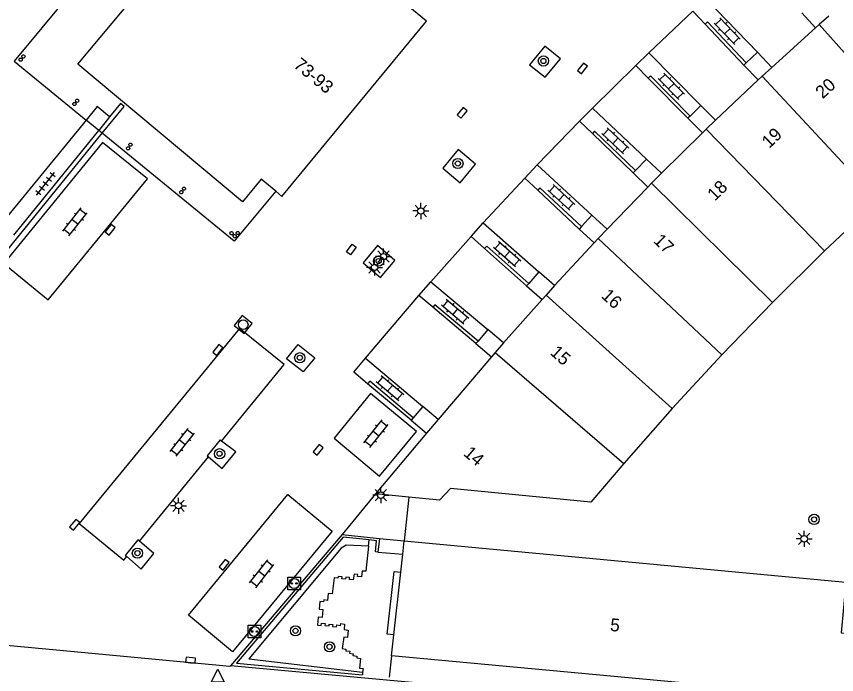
# Model space of a CAD drawing. Extents: x 132998 to 136004, y 396998 to 398512.
# Drawn here: x 133319.4 to 133383.3, y 397524.1 to 397575.4 of the extents above; entities that cross this region are included whole.
import ezdxf

# ---------------------------------------------------------------- set-up
doc = ezdxf.new("R2010")
doc.units = 0
for name, color, linetype in [('gg-afsc-muur', 7, 'Continuous'), ('gg-anno-huisnummerreeks BGT', 7, 'Continuous'), ('gg-bbg-bordes', 7, 'Continuous'), ('gg-bbg-gedigitaliseerde bebouwing', 7, 'Continuous'), ('gg-bbg-hoofdgebouw', 7, 'Continuous'), ('gg-bbg-onder overbouw', 7, 'Continuous'), ('gg-bbg-pand overbouw', 7, 'Continuous'), ('gg-bbg-pilaar onder overbouw', 7, 'Continuous'), ('gg-bbg-tussenscheiding', 7, 'Continuous'), ('gg-knt-trap', 7, 'Continuous'), ('gg-knt-verharding', 7, 'Continuous'), ('gg-knt-verharding nz', 7, 'Continuous'), ('gt-grn-groengrens', 7, 'Continuous'), ('gt-grn-vlakafsluiter', 7, 'Continuous'), ('gt-grn-weggrens', 7, 'Continuous'), ('gt-symb-boom', 7, 'Continuous'), ('gt-symb-klinker verharding', 7, 'Continuous'), ('gt-symb-kolk', 7, 'Continuous'), ('gt-symb-kolk center center', 7, 'Continuous'), ('gt-symb-laadpunt elektrisch vervoer', 7, 'Continuous'), ('gt-symb-lichtmast', 7, 'Continuous'), ('gt-symb-rioolschacht', 7, 'Continuous'), ('gt-symb-tegel verharding', 7, 'Continuous'), ('gt-symb-waterafsluiter', 7, 'Continuous')]:
    doc.layers.add(name, color=color, linetype=linetype)

# ---------------------------------------------------------------- blocks, each defined once
blk = doc.blocks.new('gt0-KL1')
at = {"layer": 'gt-symb-klinker verharding'}
for p, q in [((-1.15, 0.3), (1.15, 0.3)), ((-1, -0.3), (-1, 0.3)), ((-0.5, 0.3), (-0.5, 0.45)), ((0, -0.3), (0, 0.3)), ((0.5, 0.3), (0.5, 0.45)), ((1, -0.3), (1, 0.3)), ((-1.15, -0.3), (1.15, -0.3)), ((-0.5, -0.45), (-0.5, -0.3)), ((0.5, -0.45), (0.5, -0.3))]:
    blk.add_line(p, q, dxfattribs=at)
blk = doc.blocks.new('gt0-BOOM')
at = {"layer": 'gt-symb-boom'}
for radius in [0.4, 0.2]:
    blk.add_circle((0, 0), radius, dxfattribs=at)
blk = doc.blocks.new('gt0-KOLK')
at = {"layer": 'gt-symb-kolk'}
blk.add_lwpolyline([(0, 0), (0.375, 0), (0.375, 0.4), (-0.375, 0.4), (-0.375, 0), (0, 0)], dxfattribs=at)
blk = doc.blocks.new('gt0-LMAST')
at = {"layer": 'gt-symb-lichtmast'}
for p, q in [((-0.182, 0.173), (-0.447, 0.438)), ((-0.005, 0.246), (-0.005, 0.621)), ((0.172, 0.173), (0.437, 0.438)), ((-0.255, -0.004), (-0.63, -0.004)), ((-0.182, -0.181), (-0.447, -0.446)), ((-0.005, -0.254), (-0.005, -0.629)), ((0.437, -0.446), (0.172, -0.181)), ((0.245, -0.004), (0.62, -0.004))]:
    blk.add_line(p, q, dxfattribs=at)
blk.add_circle((-0.005, -0.004), 0.25, dxfattribs=at)
blk = doc.blocks.new('gt0-TEG1')
at = {"layer": 'gt-symb-tegel verharding'}
for p, q in [((-1.125, 0), (1.125, 0)), ((-0.9, -0.25), (-0.9, 0.25)), ((-0.45, -0.25), (-0.45, 0.25)), ((0, -0.25), (0, 0.25)), ((0.45, -0.25), (0.45, 0.25)), ((0.9, -0.25), (0.9, 0.25))]:
    blk.add_line(p, q, dxfattribs=at)
blk = doc.blocks.new('gt0-WAFSL')
at = {"layer": 'gt-symb-waterafsluiter'}
for p, q in [((-0.5, -0.333), (0, 0.667)), ((0, 0.667), (0.5, -0.333)), ((0.5, -0.333), (-0.5, -0.333))]:
    blk.add_line(p, q, dxfattribs=at)
blk = doc.blocks.new('gt0-KOLKCC')
at = {"layer": 'gt-symb-kolk center center'}
blk.add_lwpolyline([(-0.375, 0.2), (0.375, 0.2), (0.375, -0.2), (-0.375, -0.2)], close=True, dxfattribs=at)
blk = doc.blocks.new('gt0-RS')
at = {"layer": 'gt-symb-rioolschacht'}
blk.add_lwpolyline([(-0.5, -0.5), (0.5, -0.5), (0.5, 0.5), (-0.5, 0.5)], close=True, dxfattribs=at)
blk.add_circle((0, 0), 0.375, dxfattribs=at)
blk = doc.blocks.new('gt0-LEV')
at = {"layer": 'gt-symb-laadpunt elektrisch vervoer'}
blk.add_lwpolyline([(-0.486, 0.501), (0.486, 0.501), (0.486, -0.499), (-0.486, -0.499)], close=True, dxfattribs=at)
for centre, radius in [((0, 0), 0.393), ((-0.186, 0), 0.0566), ((0.186, 0), 0.0566)]:
    blk.add_circle(centre, radius, dxfattribs=at)

msp = doc.modelspace()

# ---------------------------------------------------------------- linework, layer by layer
at = {"layer": 'gg-afsc-muur'}
for p, q in [((133376.113, 397571.637), (133373.094, 397574.83)), ((133371.753, 397567.483), (133368.651, 397570.613)), ((133326.69, 397567.598), (133325.834, 397566.543)), ((133319.213, 397558.38), (133325.834, 397566.543)), ((133367.479, 397563.229), (133364.305, 397566.29)), ((133363.279, 397558.853), (133360.051, 397561.869)), ((133359.176, 397554.43), (133355.902, 397557.342)), ((133355.235, 397549.916), (133351.864, 397552.756)), ((133350.172, 397543.948), (133346.793, 397546.796)), ((133344.796, 397535.027), (133336.104, 397524.793)), ((133344.796, 397535.027), (133347.708, 397534.737)), ((133347.708, 397534.737), (133347.594, 397533.673)), ((133360.223, 397522.598), (133336.104, 397524.793)), ((133336.569, 397525.015), (133346.38, 397524.102))]:
    msp.add_line(p, q, dxfattribs=at)
for points in [[(133376.297, 397571.811), (133373.276, 397575.002), (133373.094, 397574.83)], [(133371.931, 397567.659), (133368.829, 397570.789), (133368.651, 397570.613)], [(133326.116, 397566.313), (133327.824, 397568.411), (133327.534, 397568.639), (133326.69, 397567.598)], [(133317.796, 397556.633), (133317.478, 397556.241), (133317.736, 397556.023), (133326.116, 397566.313)], [(133367.652, 397563.408), (133364.479, 397566.47), (133364.305, 397566.29)], [(133363.453, 397559.04), (133360.222, 397562.052), (133360.051, 397561.869)], [(133359.342, 397554.617), (133356.072, 397557.527), (133355.902, 397557.342)], [(133355.395, 397550.106), (133352.026, 397552.948), (133351.864, 397552.756)], [(133350.332, 397544.138), (133346.954, 397546.987), (133346.793, 397546.796)], [(133346.923, 397534.612), (133344.879, 397534.82), (133336.569, 397525.015)], [(133347.594, 397533.673), (133347.395, 397533.695), (133347.491, 397534.554), (133346.923, 397534.612)]]:
    msp.add_lwpolyline(points, dxfattribs=at)
at = {"layer": 'gg-bbg-bordes'}
for p, q in [((133380.616, 397575.705), (133381.694, 397574.534)), ((133377.167, 397572.634), (133376.297, 397571.811)), ((133378.291, 397571.452), (133377.167, 397572.634)), ((133376.297, 397571.811), (133376.113, 397571.637)), ((133376.113, 397571.637), (133377.216, 397570.47)), ((133372.758, 397568.479), (133371.931, 397567.659)), ((133373.897, 397567.328), (133372.758, 397568.479)), ((133371.931, 397567.659), (133371.753, 397567.483)), ((133371.753, 397567.483), (133372.875, 397566.352)), ((133368.517, 397564.308), (133367.652, 397563.408)), ((133369.696, 397563.197), (133368.517, 397564.308)), ((133367.652, 397563.408), (133367.479, 397563.229)), ((133367.479, 397563.229), (133368.624, 397562.125)), ((133364.273, 397559.919), (133363.453, 397559.04)), ((133365.445, 397558.831), (133364.273, 397559.919)), ((133363.453, 397559.04), (133363.279, 397558.853)), ((133363.279, 397558.853), (133364.439, 397557.777)), ((133360.142, 397555.516), (133359.342, 397554.617)), ((133361.361, 397554.436), (133360.142, 397555.516)), ((133359.342, 397554.617), (133359.176, 397554.43)), ((133359.176, 397554.43), (133360.385, 397553.355)), ((133356.154, 397551.007), (133355.395, 397550.106)), ((133357.38, 397549.974), (133356.154, 397551.007)), ((133355.395, 397550.106), (133355.235, 397549.916)), ((133355.235, 397549.916), (133356.453, 397548.89)), ((133351.08, 397545.024), (133350.332, 397544.138)), ((133352.292, 397544.001), (133351.08, 397545.024)), ((133350.332, 397544.138), (133350.172, 397543.948)), ((133350.172, 397543.948), (133351.381, 397542.929))]:
    msp.add_line(p, q, dxfattribs=at)
at = {"layer": 'gg-bbg-gedigitaliseerde bebouwing'}
for p, q in [((133386.526, 397561.068), (133382.394, 397557.146)), ((133382.394, 397557.146), (133378.337, 397553.136)), ((133378.337, 397553.136), (133374.385, 397549.033)), ((133374.385, 397549.033), (133370.519, 397544.85)), ((133370.519, 397544.85), (133366.75, 397540.574)), ((133350.014, 397537.95), (133347.415, 397538.211))]:
    msp.add_line(p, q, dxfattribs=at)
msp.add_lwpolyline([(133366.75, 397540.574), (133364.186, 397537.567), (133353.24, 397538.619), (133352.39, 397537.712), (133350.014, 397537.95)], dxfattribs=at)
at = {"layer": 'gg-bbg-hoofdgebouw'}
for p, q in [((133382.734, 397575.444), (133381.988, 397574.791)), ((133381.694, 397574.534), (133378.291, 397571.452)), ((133381.988, 397574.791), (133381.694, 397574.534)), ((133378.291, 397571.452), (133377.539, 397570.765)), ((133377.539, 397570.765), (133377.216, 397570.47)), ((133377.216, 397570.47), (133373.897, 397567.328)), ((133373.897, 397567.328), (133373.18, 397566.644)), ((133372.875, 397566.352), (133369.696, 397563.197)), ((133373.18, 397566.644), (133372.875, 397566.352)), ((133369.696, 397563.197), (133368.919, 397562.42)), ((133368.919, 397562.42), (133368.624, 397562.125)), ((133368.624, 397562.125), (133365.445, 397558.831)), ((133365.445, 397558.831), (133364.757, 397558.11)), ((133364.439, 397557.777), (133361.361, 397554.436)), ((133364.757, 397558.11), (133364.439, 397557.777)), ((133361.361, 397554.436), (133360.699, 397553.703)), ((133360.385, 397553.355), (133357.38, 397549.974)), ((133360.699, 397553.703), (133360.385, 397553.355)), ((133357.38, 397549.974), (133356.731, 397549.215)), ((133356.453, 397548.89), (133352.292, 397544.001)), ((133356.731, 397549.215), (133356.453, 397548.89)), ((133352.292, 397544.001), (133351.381, 397542.929)), ((133351.381, 397542.929), (133347.415, 397538.211)), ((133349.528, 397533.506), (133349.641, 397534.54)), ((133349.373, 397532.094), (133349.528, 397533.506)), ((133348.84, 397527.22), (133349.373, 397532.094)), ((133348.66, 397525.58), (133348.84, 397527.22)), ((133382.782, 397522.423), (133348.66, 397525.58))]:
    msp.add_line(p, q, dxfattribs=at)
for points in [[(133339.627, 397561.798), (133340.115, 397561.393), (133351.375, 397575.066), (133341.36, 397583.329), (133340.979, 397582.879)], [(133349.641, 397534.54), (133384.041, 397531.326), (133383.691, 397527.383), (133409.514, 397525.041), (133408.943, 397518.707)]]:
    msp.add_lwpolyline(points, dxfattribs=at)
at = {"layer": 'gg-bbg-onder overbouw'}
msp.add_lwpolyline([(133339.627, 397561.798), (133338.501, 397562.732), (133337.04, 397560.984), (133324.218, 397571.701), (133334.789, 397584.348), (133339.197, 397580.773), (133340.979, 397582.879)], dxfattribs=at)
at = {"layer": 'gg-bbg-pand overbouw'}
for p, q in [((133325.834, 397566.543), (133324.852, 397567.347)), ((133326.116, 397566.313), (133325.834, 397566.543))]:
    msp.add_line(p, q, dxfattribs=at)
for points in [[(133338.8, 397584.677), (133333.461, 397589.083), (133319.24, 397571.94), (133324.852, 397567.347)], [(133339.627, 397561.798), (133336.396, 397557.9), (133326.116, 397566.313)]]:
    msp.add_lwpolyline(points, dxfattribs=at)
at = {"layer": 'gg-bbg-pilaar onder overbouw'}
for points in [[(133319.812, 397571.945), (133319.775, 397571.933), (133319.736, 397571.932), (133319.699, 397571.944), (133319.667, 397571.966), (133319.643, 397571.998), (133319.631, 397572.035), (133319.63, 397572.074), (133319.642, 397572.111), (133319.664, 397572.143), (133319.696, 397572.167), (133319.733, 397572.179), (133319.772, 397572.18), (133319.809, 397572.168), (133319.841, 397572.146), (133319.865, 397572.114), (133319.877, 397572.077), (133319.878, 397572.038), (133319.866, 397572.001), (133319.844, 397571.969), (133319.812, 397571.945)], [(133320.065, 397572.218), (133320.035, 397572.193), (133319.998, 397572.179), (133319.959, 397572.177), (133319.921, 397572.186), (133319.888, 397572.207), (133319.863, 397572.237), (133319.849, 397572.274), (133319.847, 397572.313), (133319.856, 397572.351), (133319.877, 397572.384), (133319.907, 397572.409), (133319.944, 397572.423), (133319.983, 397572.425), (133320.021, 397572.416), (133320.054, 397572.395), (133320.079, 397572.365), (133320.093, 397572.328), (133320.095, 397572.289), (133320.086, 397572.251), (133320.065, 397572.218)], [(133323.947, 397568.474), (133323.908, 397568.48), (133323.874, 397568.498), (133323.846, 397568.526), (133323.828, 397568.56), (133323.822, 397568.599), (133323.828, 397568.638), (133323.846, 397568.672), (133323.874, 397568.7), (133323.908, 397568.718), (133323.947, 397568.724), (133323.986, 397568.718), (133324.02, 397568.7), (133324.048, 397568.672), (133324.066, 397568.638), (133324.072, 397568.599), (133324.066, 397568.56), (133324.048, 397568.526), (133324.02, 397568.498), (133323.986, 397568.48), (133323.947, 397568.474)], [(133324.199, 397568.733), (133324.161, 397568.725), (133324.122, 397568.73), (133324.087, 397568.746), (133324.058, 397568.773), (133324.039, 397568.807), (133324.031, 397568.845), (133324.036, 397568.884), (133324.052, 397568.919), (133324.079, 397568.948), (133324.113, 397568.967), (133324.151, 397568.975), (133324.19, 397568.97), (133324.225, 397568.954), (133324.254, 397568.927), (133324.273, 397568.893), (133324.281, 397568.855), (133324.276, 397568.816), (133324.26, 397568.781), (133324.233, 397568.752), (133324.199, 397568.733)], [(133328.311, 397565.552), (133328.35, 397565.546), (133328.384, 397565.528), (133328.412, 397565.5), (133328.43, 397565.466), (133328.436, 397565.427), (133328.43, 397565.388), (133328.412, 397565.354), (133328.384, 397565.326), (133328.35, 397565.308), (133328.311, 397565.302), (133328.272, 397565.308), (133328.238, 397565.326), (133328.21, 397565.354), (133328.192, 397565.388), (133328.186, 397565.427), (133328.192, 397565.466), (133328.21, 397565.5), (133328.238, 397565.528), (133328.272, 397565.546), (133328.311, 397565.552)], [(133328.089, 397565.256), (133328.127, 397565.263), (133328.166, 397565.258), (133328.201, 397565.241), (133328.23, 397565.215), (133328.249, 397565.18), (133328.256, 397565.142), (133328.251, 397565.103), (133328.234, 397565.068), (133328.208, 397565.039), (133328.173, 397565.02), (133328.135, 397565.013), (133328.096, 397565.018), (133328.061, 397565.035), (133328.032, 397565.061), (133328.013, 397565.096), (133328.006, 397565.134), (133328.011, 397565.173), (133328.028, 397565.208), (133328.054, 397565.237), (133328.089, 397565.256)], [(133332.245, 397561.845), (133332.284, 397561.849), (133332.322, 397561.84), (133332.355, 397561.82), (133332.381, 397561.79), (133332.396, 397561.754), (133332.4, 397561.715), (133332.391, 397561.677), (133332.371, 397561.644), (133332.341, 397561.618), (133332.305, 397561.603), (133332.266, 397561.599), (133332.228, 397561.608), (133332.195, 397561.628), (133332.169, 397561.658), (133332.154, 397561.694), (133332.15, 397561.733), (133332.159, 397561.771), (133332.179, 397561.804), (133332.209, 397561.83), (133332.245, 397561.845)], [(133332.485, 397562.118), (133332.524, 397562.112), (133332.558, 397562.094), (133332.586, 397562.066), (133332.604, 397562.032), (133332.61, 397561.993), (133332.604, 397561.954), (133332.586, 397561.92), (133332.558, 397561.892), (133332.524, 397561.874), (133332.485, 397561.868), (133332.446, 397561.874), (133332.412, 397561.892), (133332.384, 397561.92), (133332.366, 397561.954), (133332.36, 397561.993), (133332.366, 397562.032), (133332.384, 397562.066), (133332.412, 397562.094), (133332.446, 397562.112), (133332.485, 397562.118)], [(133336.189, 397558.647), (133336.228, 397558.641), (133336.262, 397558.623), (133336.29, 397558.595), (133336.308, 397558.561), (133336.314, 397558.522), (133336.308, 397558.483), (133336.29, 397558.449), (133336.262, 397558.421), (133336.228, 397558.403), (133336.189, 397558.397), (133336.15, 397558.403), (133336.116, 397558.421), (133336.088, 397558.449), (133336.07, 397558.483), (133336.064, 397558.522), (133336.07, 397558.561), (133336.088, 397558.595), (133336.116, 397558.623), (133336.15, 397558.641), (133336.189, 397558.647)], [(133336.379, 397558.4), (133336.415, 397558.414), (133336.455, 397558.415), (133336.492, 397558.405), (133336.525, 397558.383), (133336.549, 397558.352), (133336.563, 397558.316), (133336.564, 397558.276), (133336.554, 397558.239), (133336.532, 397558.206), (133336.501, 397558.182), (133336.465, 397558.168), (133336.425, 397558.167), (133336.388, 397558.177), (133336.355, 397558.199), (133336.331, 397558.23), (133336.317, 397558.266), (133336.316, 397558.306), (133336.326, 397558.343), (133336.348, 397558.376), (133336.379, 397558.4)], [(133336.708, 397558.428), (133336.669, 397558.421), (133336.631, 397558.427), (133336.596, 397558.444), (133336.568, 397558.471), (133336.55, 397558.506), (133336.543, 397558.545), (133336.549, 397558.583), (133336.566, 397558.618), (133336.593, 397558.646), (133336.628, 397558.664), (133336.667, 397558.671), (133336.705, 397558.665), (133336.74, 397558.648), (133336.768, 397558.621), (133336.786, 397558.586), (133336.793, 397558.547), (133336.787, 397558.509), (133336.77, 397558.474), (133336.743, 397558.446), (133336.708, 397558.428)]]:
    msp.add_lwpolyline(points, dxfattribs=at)
at = {"layer": 'gg-bbg-tussenscheiding'}
for p, q in [((133381.988, 397574.791), (133390.751, 397564.895)), ((133386.526, 397561.068), (133377.539, 397570.765)), ((133382.394, 397557.146), (133373.18, 397566.644)), ((133378.337, 397553.136), (133368.919, 397562.42)), ((133374.385, 397549.033), (133364.757, 397558.11)), ((133370.519, 397544.85), (133360.699, 397553.703)), ((133356.731, 397549.215), (133366.75, 397540.574))]:
    msp.add_line(p, q, dxfattribs=at)
at = {"layer": 'gg-knt-trap'}
for p, q in [((133347.708, 397534.737), (133349.641, 397534.54)), ((133347.594, 397533.673), (133349.528, 397533.506))]:
    msp.add_line(p, q, dxfattribs=at)
at = {"layer": 'gg-knt-verharding'}
for p, q in [((133373.175, 397576.806), (133377.167, 397572.634)), ((133373.094, 397574.83), (133372.14, 397575.839)), ((133367.679, 397571.594), (133368.708, 397572.586)), ((133368.708, 397572.586), (133372.758, 397568.479)), ((133368.651, 397570.613), (133367.679, 397571.594)), ((133363.301, 397567.259), (133364.303, 397568.276)), ((133364.303, 397568.276), (133368.517, 397564.308)), ((133364.305, 397566.29), (133363.301, 397567.259)), ((133359.031, 397562.82), (133360.009, 397563.854)), ((133360.009, 397563.854), (133364.273, 397559.919)), ((133360.051, 397561.869), (133359.031, 397562.82)), ((133354.853, 397558.275), (133355.8, 397559.341)), ((133355.8, 397559.341), (133360.142, 397555.516)), ((133355.902, 397557.342), (133354.853, 397558.275)), ((133350.783, 397553.667), (133351.714, 397554.747)), ((133351.714, 397554.747), (133356.154, 397551.007)), ((133351.864, 397552.756), (133350.783, 397553.667)), ((133346.634, 397548.775), (133351.08, 397545.024)), ((133347.415, 397538.211), (133344.796, 397535.027)), ((133346.87, 397534.134), (133346.923, 397534.612)), ((133346.404, 397524.305), (133346.38, 397524.102))]:
    msp.add_line(p, q, dxfattribs=at)
for points in [[(133360.625, 397570.68), (133361.828, 397572.128), (133360.609, 397573.102), (133359.41, 397571.648), (133360.625, 397570.68)], [(133324.852, 397567.347), (133318.486, 397559.575), (133313.313, 397563.73)], [(133353.991, 397562.449), (133355.19, 397563.903), (133353.852, 397565.044), (133352.661, 397563.587), (133353.991, 397562.449)], [(133347.572, 397557.57), (133346.441, 397556.205), (133347.784, 397555.065), (133348.923, 397556.409), (133347.572, 397557.57)], [(133341.762, 397547.724), (133340.466, 397548.73), (133341.375, 397549.857), (133342.671, 397548.813), (133341.762, 397547.724)], [(133346.793, 397546.796), (133345.723, 397547.698), (133346.634, 397548.775)], [(133335.405, 397542.321), (133335.294, 397542.405), (133334.287, 397541.175), (133334.392, 397541.085)], [(133334.392, 397541.085), (133335.449, 397540.184), (133336.513, 397541.48), (133335.405, 397542.321)], [(133329.011, 397534.518), (133328.893, 397534.619), (133327.902, 397533.412), (133328.021, 397533.31)], [(133328.021, 397533.31), (133329.149, 397532.342), (133330.14, 397533.55), (133329.011, 397534.518)], [(133346.87, 397534.134), (133346.661, 397532.177), (133346.365, 397532.183), (133346.318, 397531.738), (133346.01, 397531.767), (133346.031, 397531.923), (133345.73, 397531.948), (133345.669, 397531.509), (133345.379, 397531.537), (133345.384, 397531.684), (133345.098, 397531.713), (133345.08, 397531.561), (133344.779, 397531.593), (133344.797, 397531.741), (133344.497, 397531.773), (133344.464, 397531.626), (133344.191, 397531.66), (133344.016, 397530.414), (133343.722, 397530.432), (133343.673, 397529.905), (133343.378, 397529.941), (133343.363, 397529.786), (133343.077, 397529.809), (133343.009, 397529.222), (133343.291, 397529.193), (133343.238, 397528.572), (133342.933, 397528.599), (133342.873, 397527.981), (133343.177, 397527.955), (133343.2, 397528.125), (133343.49, 397528.107), (133343.451, 397527.949), (133343.793, 397527.927), (133343.797, 397528.051), (133344.085, 397528.019), (133344.066, 397527.869), (133344.375, 397527.831), (133344.396, 397527.995), (133344.677, 397527.951), (133344.693, 397528.096), (133344.989, 397528.059), (133344.975, 397527.627), (133345.264, 397527.589), (133345.22, 397526.999), (133344.929, 397527.036), (133344.811, 397526.144), (133345.099, 397526.093), (133345.082, 397525.962), (133345.393, 397525.931), (133345.376, 397525.778), (133345.666, 397525.74), (133345.641, 397525.593), (133345.944, 397525.561), (133345.938, 397525.418), (133346.23, 397525.368), (133346.157, 397524.621), (133346.455, 397524.593), (133346.404, 397524.305)], [(133348.84, 397527.22), (133348.313, 397527.278), (133348.847, 397532.152), (133349.373, 397532.094)], [(133336.104, 397524.793), (133336.062, 397524.742), (133315.624, 397526.659), (133292.115, 397529.133)]]:
    msp.add_lwpolyline(points, dxfattribs=at)
at = {"layer": 'gg-knt-verharding nz'}
msp.add_line((133329.011, 397534.518), (133334.392, 397541.085), dxfattribs=at)
for points in [[(133326.69, 397567.598), (133325.713, 397568.398), (133324.852, 397567.347)], [(133329.632, 397562.763), (133326.144, 397565.608), (133318.434, 397556.175), (133321.904, 397553.344), (133329.632, 397562.763)], [(133335.405, 397542.321), (133340.294, 397548.288), (133336.804, 397551.104), (133324.308, 397535.885)], [(133347.716, 397539.579), (133350.588, 397543.08), (133347.006, 397546.023), (133344.173, 397542.54), (133347.716, 397539.579)], [(133336.272, 397525.89), (133332.838, 397528.758), (133340.57, 397538.159), (133344.02, 397535.293), (133336.272, 397525.89)], [(133324.308, 397535.885), (133327.789, 397533.026), (133328.021, 397533.31)]]:
    msp.add_lwpolyline(points, dxfattribs=at)
at = {"layer": 'gt-grn-groengrens'}
msp.add_lwpolyline([(133346.87, 397534.134), (133345.132, 397534.209), (133344.738, 397533.961), (133337.533, 397525.345), (133346.404, 397524.305)], dxfattribs=at)
at = {"layer": 'gt-grn-vlakafsluiter'}
for p, q in [((133350.014, 397537.95), (133349.641, 397534.54)), ((133348.66, 397525.58), (133348.477, 397523.907))]:
    msp.add_line(p, q, dxfattribs=at)
at = {"layer": 'gt-grn-weggrens'}
for p, q in [((133372.14, 397575.839), (133368.708, 397572.586)), ((133367.679, 397571.594), (133364.303, 397568.276)), ((133360.009, 397563.854), (133363.301, 397567.259)), ((133355.8, 397559.341), (133359.031, 397562.82)), ((133351.714, 397554.747), (133354.853, 397558.275)), ((133346.634, 397548.775), (133350.783, 397553.667))]:
    msp.add_line(p, q, dxfattribs=at)

# ---------------------------------------------------------------- block references
at = {"layer": 'gt-symb-boom'}
for p in [(133360.489, 397571.952), (133353.825, 397563.961), (133347.65, 397556.354), (133341.506, 397548.818), (133335.258, 397541.332), (133381.577, 397536.216), (133328.856, 397533.585), (133341.17, 397527.528), (133343.824, 397526.283)]:
    msp.add_blockref('gt0-BOOM', p, dxfattribs=at)
at = {"layer": 'gt-symb-klinker verharding'}
for p, rotation in [((133374.815, 397574.269), 133.70356998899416), ((133370.453, 397569.982), 134.59480322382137), ((133366.091, 397565.721), 136.70135460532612), ((133361.893, 397561.323), 137.31004222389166), ((133323.987, 397559.407), 51.74298312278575), ((133357.659, 397556.883), 138.6091976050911), ((133353.608, 397552.4), 139.90831919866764), ((133348.531, 397546.428), 139.82757657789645), ((133347.44, 397542.896), 51.74298312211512), ((133332.344, 397542.222), 51.742983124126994), ((133338.544, 397531.979), 51.74298312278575)]:
    msp.add_blockref('gt0-KL1', p, dxfattribs=dict(at, rotation=rotation))
at = {"layer": 'gt-symb-kolk'}
for p, rotation in [((133363.699, 397571.249), 51.45653727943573), ((133354.307, 397567.789), 49.38006045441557), ((133326.568, 397558.915), -128.54346271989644), ((133335.269, 397549.295), 50.72268850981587), ((133343.09, 397541.514), 50.5613752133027), ((133324.121, 397535.676), 50.88391082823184), ((133335.776, 397532.558), 50.72268850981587), ((133332.977, 397525.039), -5.51097695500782)]:
    msp.add_blockref('gt0-KOLK', p, dxfattribs=dict(at, rotation=rotation))
at = {"layer": 'gt-symb-kolk center center', "rotation": 53.51101408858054}
msp.add_blockref('gt0-KOLKCC', (133345.526, 397557.263), dxfattribs=at)
at = {"layer": 'gt-symb-laadpunt elektrisch vervoer'}
for p in [(133341.064, 397531.219), (133337.98, 397527.476)]:
    msp.add_blockref('gt0-LEV', p, dxfattribs=at)
at = {"layer": 'gt-symb-lichtmast'}
for p in [(133350.938, 397560.261), (133348.027, 397556.701), (133347.34, 397555.866), (133347.829, 397538.109), (133332.06, 397537.287), (133380.812, 397534.702)]:
    msp.add_blockref('gt0-LMAST', p, dxfattribs=at)
at = {"layer": 'gt-symb-rioolschacht', "rotation": 51.25072308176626}
msp.add_blockref('gt0-RS', (133337.097, 397551.398), dxfattribs=at)
at = {"layer": 'gt-symb-tegel verharding', "rotation": 51.45653728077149}
msp.add_blockref('gt0-TEG1', (133321.693, 397562.371), dxfattribs=at)
at = {"layer": 'gt-symb-waterafsluiter'}
msp.add_blockref('gt0-WAFSL', (133335.112, 397523.868), dxfattribs=at)

# ---------------------------------------------------------------- texts
at = {"layer": 'gg-anno-huisnummerreeks BGT'}
for s, rotation, p in [('73-93', 320.5, (133340.957, 397571.519)), ('20', 42.2, (133382.244, 397568.96)), ('19', 43.4, (133378.081, 397565.093)), ('18', 44.8, (133373.857, 397560.986)), ('17', 316.1, (133368.995, 397557.868)), ('16', 317.3, (133364.939, 397553.563)), ('15', 318.4, (133360.945, 397549.133)), ('14', 319.6, (133354.194, 397541.263)), ('5', 354.7, (133365.657, 397527.522))]:
    msp.add_text(s, height=1, rotation=rotation, dxfattribs=at).set_placement(p)

doc.saveas('drawing.dxf')
